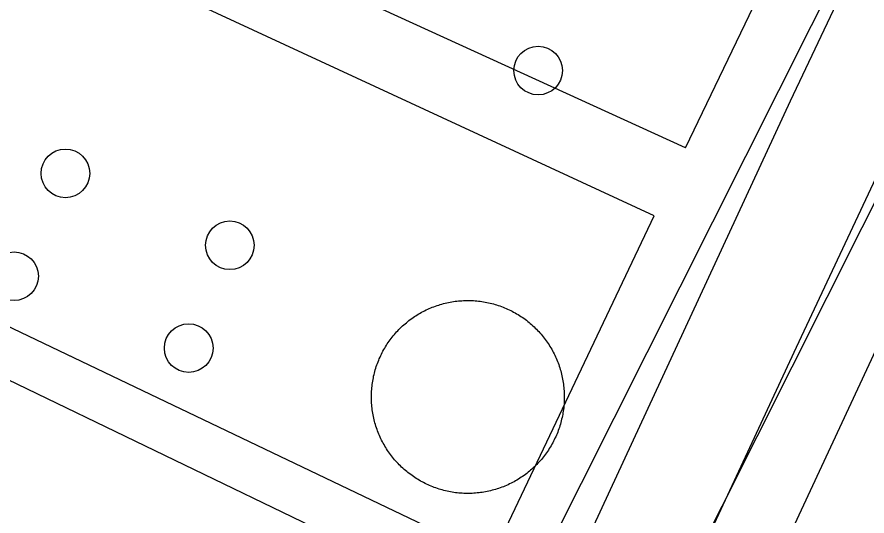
# Model space of a CAD drawing. Extents: x 3683613 to 3738215, y 469626 to 495384.
# Drawn here: x 3700142.6 to 3700330, y 478477 to 478586.9 of the extents above; entities that cross this region are included whole.
import ezdxf

# ---------------------------------------------------------------- set-up
doc = ezdxf.new("R2010")
doc.units = 0
for name, color, linetype in [('V-DOMW-TANK', 7, 'Continuous'), ('V-ROAD-CNTR', 7, 'Continuous'), ('V-UTIL-LINE', 7, 'Continuous')]:
    doc.layers.add(name, color=color, linetype=linetype)

msp = doc.modelspace()

# ---------------------------------------------------------------- linework, layer by layer
at = {"layer": 'V-DOMW-TANK'}
for points in [[(3700221.15, 478507.4), (3700221.22, 478507.77), (3700221.3, 478508.13), (3700221.39, 478508.49), (3700221.49, 478508.85), (3700221.59, 478509.2), (3700221.7, 478509.56), (3700221.81, 478509.91), (3700221.93, 478510.26), (3700222.06, 478510.61), (3700222.19, 478510.96), (3700222.33, 478511.3), (3700222.47, 478511.64), (3700222.62, 478511.98), (3700222.78, 478512.32), (3700222.94, 478512.66), (3700223.11, 478512.98), (3700223.28, 478513.31), (3700223.46, 478513.64), (3700223.65, 478513.96), (3700223.84, 478514.28), (3700224.03, 478514.59), (3700224.23, 478514.9), (3700224.44, 478515.21), (3700224.65, 478515.52), (3700224.87, 478515.82), (3700225.09, 478516.11), (3700225.32, 478516.41), (3700225.55, 478516.7), (3700225.79, 478516.98), (3700226.03, 478517.26), (3700226.28, 478517.54), (3700226.53, 478517.81), (3700226.79, 478518.08), (3700227.05, 478518.34), (3700227.32, 478518.6), (3700227.59, 478518.85), (3700227.86, 478519.1), (3700228.15, 478519.34), (3700228.43, 478519.58), (3700228.72, 478519.82), (3700229.01, 478520.05), (3700229.3, 478520.27), (3700229.6, 478520.49), (3700229.9, 478520.7), (3700230.21, 478520.91), (3700230.52, 478521.11), (3700230.84, 478521.31), (3700231.16, 478521.5), (3700231.48, 478521.69), (3700231.8, 478521.87), (3700232.13, 478522.04), (3700232.46, 478522.21), (3700232.79, 478522.38), (3700233.13, 478522.53), (3700233.46, 478522.68), (3700233.81, 478522.83), (3700234.15, 478522.97), (3700234.5, 478523.1), (3700234.85, 478523.23), (3700235.2, 478523.35)], [(3700235.2, 478523.35), (3700235.55, 478523.47), (3700235.9, 478523.58), (3700236.26, 478523.68), (3700236.62, 478523.78), (3700236.98, 478523.87), (3700237.34, 478523.95), (3700237.7, 478524.03), (3700238.06, 478524.1), (3700238.43, 478524.17), (3700238.8, 478524.23), (3700239.16, 478524.28), (3700239.53, 478524.33), (3700239.9, 478524.36), (3700240.27, 478524.4), (3700240.64, 478524.42), (3700241.01, 478524.44), (3700241.38, 478524.46), (3700241.75, 478524.46), (3700242.12, 478524.47), (3700242.49, 478524.46), (3700242.86, 478524.45), (3700243.24, 478524.43), (3700243.6, 478524.41), (3700243.97, 478524.37), (3700244.34, 478524.34), (3700244.71, 478524.29), (3700245.08, 478524.24), (3700245.45, 478524.18), (3700245.81, 478524.12), (3700246.18, 478524.05), (3700246.54, 478523.97), (3700246.9, 478523.89), (3700247.26, 478523.8), (3700247.62, 478523.71), (3700247.98, 478523.6), (3700248.33, 478523.5), (3700248.68, 478523.38), (3700249.03, 478523.26), (3700249.38, 478523.14), (3700249.73, 478523), (3700250.08, 478522.87), (3700250.42, 478522.72), (3700250.75, 478522.57), (3700251.09, 478522.42), (3700251.43, 478522.25), (3700251.76, 478522.09), (3700252.08, 478521.91), (3700252.41, 478521.73), (3700252.73, 478521.55), (3700253.05, 478521.36), (3700253.36, 478521.16), (3700253.68, 478520.96), (3700253.98, 478520.76), (3700254.29, 478520.54), (3700254.59, 478520.33), (3700254.89, 478520.1), (3700255.18, 478519.87), (3700255.47, 478519.64), (3700255.75, 478519.4), (3700256.03, 478519.16), (3700256.31, 478518.91), (3700256.58, 478518.66), (3700256.85, 478518.4), (3700257.11, 478518.14), (3700257.37, 478517.88), (3700257.62, 478517.6), (3700257.87, 478517.33), (3700258.12, 478517.05), (3700258.35, 478516.77), (3700258.59, 478516.48), (3700258.82, 478516.19), (3700259.04, 478515.89), (3700259.26, 478515.59), (3700259.47, 478515.29), (3700259.68, 478514.98), (3700259.88, 478514.67), (3700260.08, 478514.36), (3700260.27, 478514.04), (3700260.46, 478513.72), (3700260.64, 478513.4), (3700260.82, 478513.07), (3700260.98, 478512.74), (3700261.15, 478512.4), (3700261.31, 478512.07), (3700261.46, 478511.73), (3700261.6, 478511.39), (3700261.74, 478511.05), (3700261.88, 478510.7), (3700262, 478510.35), (3700262.12, 478510), (3700262.24, 478509.65), (3700262.35, 478509.29), (3700262.45, 478508.94), (3700262.55, 478508.58), (3700262.64, 478508.22), (3700262.73, 478507.86), (3700262.8, 478507.5), (3700262.88, 478507.13), (3700262.94, 478506.77), (3700263, 478506.4)], [(3700241.47, 478481.96), (3700241.1, 478481.97), (3700240.73, 478481.99), (3700240.36, 478482.02), (3700239.99, 478482.05), (3700239.62, 478482.09), (3700239.25, 478482.13), (3700238.89, 478482.18), (3700238.52, 478482.24), (3700238.16, 478482.3), (3700237.79, 478482.37), (3700237.43, 478482.45), (3700237.07, 478482.53), (3700236.71, 478482.62), (3700236.35, 478482.72), (3700235.99, 478482.82), (3700235.64, 478482.93), (3700235.28, 478483.04), (3700234.93, 478483.16), (3700234.58, 478483.29), (3700234.24, 478483.42), (3700233.89, 478483.56), (3700233.55, 478483.7), (3700233.21, 478483.85), (3700232.88, 478484.01), (3700232.54, 478484.17), (3700232.21, 478484.34), (3700231.88, 478484.51), (3700231.56, 478484.69), (3700231.23, 478484.87), (3700230.92, 478485.07), (3700230.6, 478485.26), (3700230.29, 478485.46), (3700229.98, 478485.67), (3700229.68, 478485.88), (3700229.38, 478486.1), (3700229.08, 478486.32), (3700228.79, 478486.55), (3700228.5, 478486.78), (3700228.21, 478487.02), (3700227.93, 478487.26), (3700227.66, 478487.51), (3700227.39, 478487.76), (3700227.12, 478488.02), (3700226.86, 478488.28), (3700226.6, 478488.55), (3700226.34, 478488.82), (3700226.1, 478489.09), (3700225.85, 478489.37), (3700225.61, 478489.66), (3700225.38, 478489.94), (3700225.15, 478490.24), (3700224.93, 478490.53), (3700224.71, 478490.83), (3700224.49, 478491.14), (3700224.28, 478491.44), (3700224.08, 478491.75), (3700223.89, 478492.07), (3700223.69, 478492.38), (3700223.51, 478492.71), (3700223.33, 478493.03), (3700223.15, 478493.35), (3700222.98, 478493.69), (3700222.82, 478494.02), (3700222.66, 478494.35), (3700222.51, 478494.69), (3700222.37, 478495.03), (3700222.22, 478495.38), (3700222.09, 478495.72), (3700221.96, 478496.07), (3700221.84, 478496.42), (3700221.73, 478496.78), (3700221.62, 478497.13), (3700221.51, 478497.49), (3700221.42, 478497.84), (3700221.33, 478498.21), (3700221.24, 478498.57), (3700221.17, 478498.93), (3700221.09, 478499.29), (3700221.03, 478499.66), (3700220.97, 478500.02), (3700220.92, 478500.39), (3700220.87, 478500.76), (3700220.83, 478501.13), (3700220.8, 478501.5), (3700220.77, 478501.87), (3700220.75, 478502.24), (3700220.74, 478502.61), (3700220.73, 478502.98), (3700220.73, 478503.35), (3700220.73, 478503.72), (3700220.75, 478504.09), (3700220.77, 478504.46), (3700220.79, 478504.83), (3700220.82, 478505.2), (3700220.86, 478505.57), (3700220.91, 478505.94), (3700220.96, 478506.31), (3700221.01, 478506.67), (3700221.08, 478507.04), (3700221.15, 478507.4)], [(3700263, 478506.4), (3700263.05, 478506.03), (3700263.09, 478505.66), (3700263.14, 478505.29), (3700263.17, 478504.93), (3700263.2, 478504.55), (3700263.22, 478504.19), (3700263.23, 478503.81), (3700263.24, 478503.44), (3700263.24, 478503.07), (3700263.23, 478502.7), (3700263.22, 478502.33), (3700263.2, 478501.96), (3700263.18, 478501.59), (3700263.15, 478501.22), (3700263.11, 478500.85), (3700263.06, 478500.48), (3700263.01, 478500.11), (3700262.95, 478499.75), (3700262.89, 478499.38), (3700262.82, 478499.02), (3700262.75, 478498.66), (3700262.66, 478498.29), (3700262.57, 478497.93), (3700262.48, 478497.58), (3700262.38, 478497.22), (3700262.27, 478496.86), (3700262.16, 478496.51), (3700262.04, 478496.16), (3700261.91, 478495.81), (3700261.78, 478495.46), (3700261.64, 478495.12), (3700261.49, 478494.78), (3700261.35, 478494.44), (3700261.19, 478494.1), (3700261.02, 478493.77), (3700260.86, 478493.44), (3700260.69, 478493.11), (3700260.5, 478492.79), (3700260.32, 478492.46), (3700260.13, 478492.15), (3700259.93, 478491.83), (3700259.73, 478491.52), (3700259.53, 478491.21), (3700259.31, 478490.91), (3700259.1, 478490.61), (3700258.88, 478490.31), (3700258.65, 478490.02), (3700258.41, 478489.73), (3700258.18, 478489.44), (3700257.93, 478489.16), (3700257.69, 478488.89), (3700257.43, 478488.61), (3700257.18, 478488.35), (3700256.92, 478488.08), (3700256.65, 478487.83), (3700256.38, 478487.57), (3700256.1, 478487.32), (3700255.82, 478487.08), (3700255.54, 478486.84), (3700255.25, 478486.61), (3700254.96, 478486.38), (3700254.66, 478486.15), (3700254.37, 478485.93), (3700254.06, 478485.72), (3700253.75, 478485.51), (3700253.44, 478485.31), (3700253.13, 478485.11), (3700252.81, 478484.92), (3700252.49, 478484.73), (3700252.17, 478484.55), (3700251.84, 478484.38), (3700251.51, 478484.21), (3700251.18, 478484.05), (3700250.84, 478483.89), (3700250.5, 478483.74), (3700250.16, 478483.59), (3700249.82, 478483.45), (3700249.47, 478483.32), (3700249.12, 478483.19), (3700248.77, 478483.07), (3700248.42, 478482.96), (3700248.07, 478482.85), (3700247.71, 478482.74), (3700247.35, 478482.65), (3700246.99, 478482.55), (3700246.63, 478482.47), (3700246.27, 478482.39), (3700245.9, 478482.32), (3700245.54, 478482.26), (3700245.17, 478482.2), (3700244.8, 478482.14), (3700244.44, 478482.1), (3700244.07, 478482.06), (3700243.7, 478482.03), (3700243.33, 478482), (3700242.96, 478481.98), (3700242.59, 478481.97), (3700242.22, 478481.96), (3700241.84, 478481.96), (3700241.47, 478481.96)]]:
    msp.add_lwpolyline(points, dxfattribs=at)
for centre in [(3700257.48, 478575.12), (3700153.28, 478552.47), (3700189.52, 478536.62), (3700141.96, 478529.82), (3700180.46, 478513.97)]:
    msp.add_circle(centre, 5.36, dxfattribs=at)
at = {"layer": 'V-ROAD-CNTR'}
for points in [[(3700216.26, 478383.23), (3700324.97, 478599.56)], [(3700244.19, 478372), (3700351.96, 478586.46)]]:
    msp.add_lwpolyline(points, dxfattribs=at)
at = {"layer": 'V-UTIL-LINE'}
for p, q in [((3700289.99, 478558.06), (3700325.32, 478631.93)), ((3700068.62, 478541.71), (3700279.82, 478439.94))]:
    msp.add_line(p, q, dxfattribs=at)
for points in [[(3700236.57, 478403.22), (3700313.12, 478568.46), (3700344.24, 478634.19), (3700344.2, 478637.46), (3700410.42, 478777.71), (3700414.26, 478776.93), (3700420.91, 478790.96), (3700418.17, 478791.47), (3700468.65, 478901.44)], [(3700468.65, 478901.44), (3700492.01, 478891.91), (3700481.61, 478871.82), (3700413.81, 478727.19), (3700367.56, 478627.38), (3700314.37, 478514.09), (3700284.49, 478449.98)], [(3699837.83, 478531.28), (3699890.4, 478505.57), (3699990.3, 478455.19), (3700183.88, 478367.54), (3700198.75, 478365.81), (3700283.04, 478543.13), (3700074.49, 478639.65), (3700112.35, 478730.04), (3700049.81, 478761.4), (3700030.89, 478757.85), (3699947.7, 478791.96), (3699883.92, 478643.77)], [(3700289.99, 478558.06), (3700103.87, 478643.06), (3700138.35, 478718.29), (3700325.32, 478631.93)], [(3700284.49, 478449.98), (3700024.17, 478574.42), (3699883.92, 478643.77)], [(3700370.74, 478131.4), (3700415.35, 478230.91), (3700238.56, 478313.05), (3700332.4, 478514.6), (3700467.65, 478454.6)]]:
    msp.add_lwpolyline(points, dxfattribs=at)

doc.saveas('drawing.dxf')
